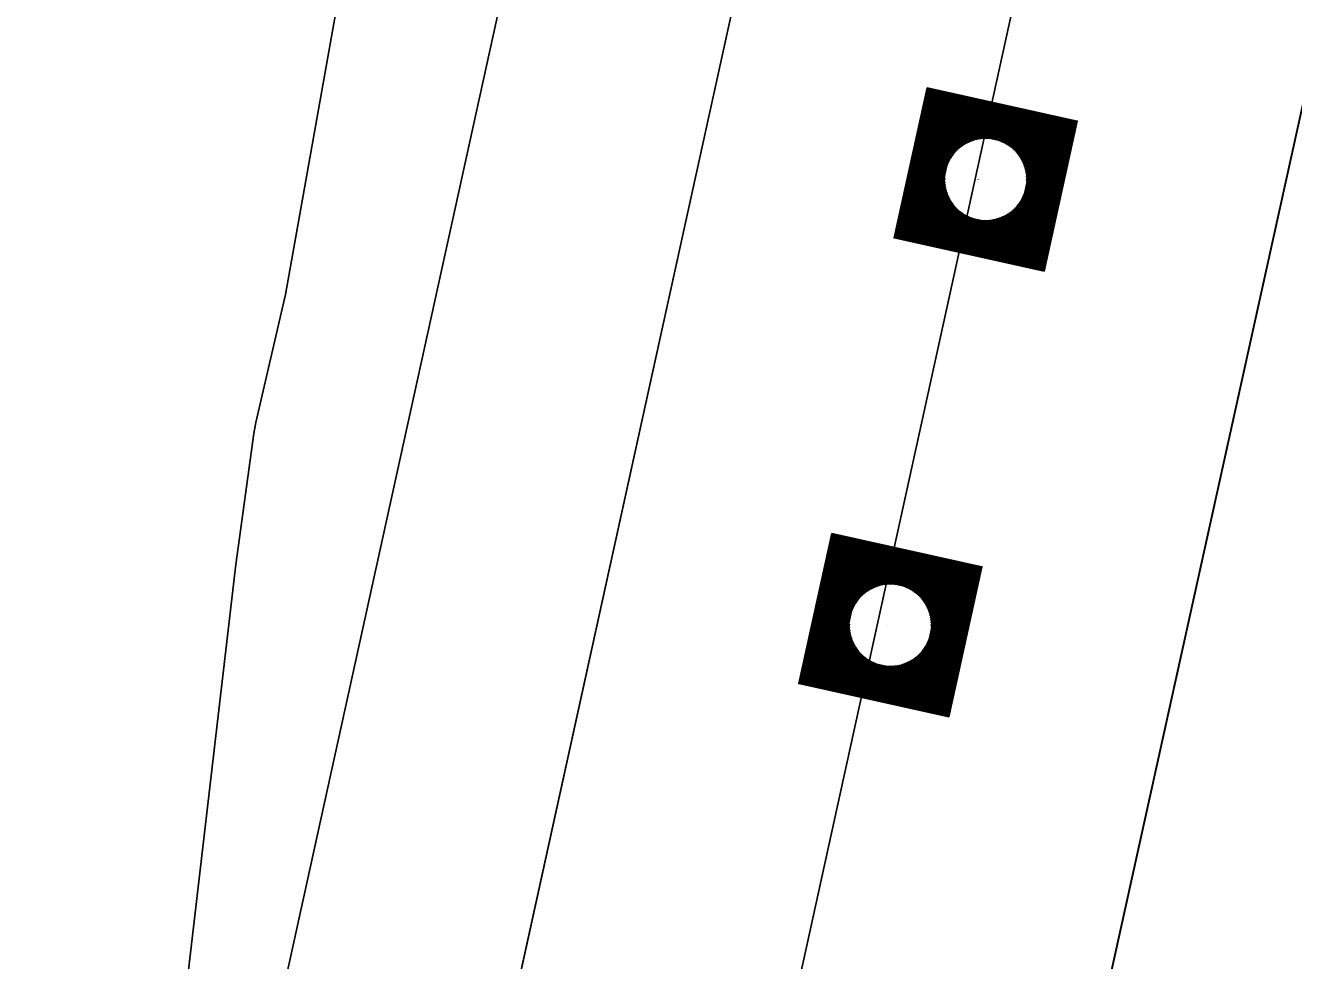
# Model space of a CAD drawing. Extents: x 14104283 to 14120882, y 8635219 to 8671666.
# Drawn here: x 14107773.8 to 14107829.4, y 8639127.5 to 8639168.6 of the extents above; entities that cross this region are included whole.
import ezdxf

# ---------------------------------------------------------------- set-up
doc = ezdxf.new("R2010")
doc.units = 0
for name, color, linetype in [('dsnCellElements', 7, 'Continuous'), ('dsnNonPlotable', 7, 'Continuous'), ('dsnPaintPlaceBrokenLineWhite', 7, 'Continuous'), ('dsnPaintPlaceEdgeLineRightWhite', 7, 'Continuous'), ('dsnShadingPaved', 7, 'Continuous'), ('dsnStdLabel', 7, 'Continuous'), ('dsnStgShadingPrevPav', 7, 'Continuous'), ('Shape', 7, 'Continuous')]:
    doc.layers.add(name, color=color, linetype=linetype)

msp = doc.modelspace()

# ---------------------------------------------------------------- linework, layer by layer
at = {"layer": 'dsnCellElements'}
for centre in [(14107815.912, 8639161.806), (14107811.729, 8639142.248)]:
    msp.add_circle(centre, 1.815, dxfattribs=at)
at = {"layer": 'dsnNonPlotable'}
for p, q in [((14107815.585, 8639161.797), (14107815.584, 8639161.793)), ((14107811.599, 8639142.277), (14107811.599, 8639142.273))]:
    msp.add_line(p, q, dxfattribs=at)
at = {"layer": 'dsnPaintPlaceBrokenLineWhite'}
msp.add_line((14107796.131, 8639073.894), (14107820.195, 8639183.436), dxfattribs=at)
at = {"layer": 'dsnPaintPlaceEdgeLineRightWhite'}
msp.add_line((14107808.475, 8639186.011), (14107781.673, 8639064.009), dxfattribs=at)
at = {"layer": 'dsnShadingPaved'}
for p, q in [((14107784.411, 8639076.469), (14107808.475, 8639186.011)), ((14107820.195, 8639183.436), (14107796.131, 8639073.894))]:
    msp.add_line(p, q, dxfattribs=at)
at = {"layer": 'dsnStdLabel'}
for points in [[(14107818.476, 8639157.789), (14107819.929, 8639164.369), (14107813.349, 8639165.822), (14107811.896, 8639159.242), (14107818.476, 8639157.789)], [(14107818.472, 8639157.79), (14107819.925, 8639164.366), (14107813.352, 8639165.818), (14107811.9, 8639159.245), (14107818.477, 8639157.793)], [(14107818.469, 8639157.791), (14107819.92, 8639164.363), (14107813.355, 8639165.813), (14107811.905, 8639159.248), (14107818.477, 8639157.796)], [(14107818.466, 8639157.948), (14107819.877, 8639164.336), (14107813.382, 8639165.77), (14107811.948, 8639159.276), (14107818.485, 8639157.832)], [(14107818.438, 8639157.991), (14107819.834, 8639164.308), (14107813.41, 8639165.727), (14107811.991, 8639159.303), (14107818.493, 8639157.867)], [(14107818.411, 8639158.034), (14107819.79, 8639164.281), (14107813.438, 8639165.684), (14107812.035, 8639159.331), (14107818.501, 8639157.903)], [(14107818.383, 8639158.077), (14107819.747, 8639164.253), (14107813.465, 8639165.64), (14107812.078, 8639159.358), (14107818.466, 8639157.948)], [(14107818.356, 8639158.121), (14107819.704, 8639164.225), (14107813.493, 8639165.597), (14107812.121, 8639159.386), (14107818.438, 8639157.991)], [(14107818.328, 8639158.164), (14107819.661, 8639164.198), (14107813.521, 8639165.554), (14107812.164, 8639159.414), (14107818.411, 8639158.034)], [(14107818.3, 8639158.207), (14107819.617, 8639164.17), (14107813.548, 8639165.511), (14107812.208, 8639159.441), (14107818.383, 8639158.077)], [(14107818.273, 8639158.25), (14107819.574, 8639164.142), (14107813.576, 8639165.467), (14107812.251, 8639159.469), (14107818.356, 8639158.121)], [(14107818.245, 8639158.294), (14107819.531, 8639164.115), (14107813.603, 8639165.424), (14107812.294, 8639159.497), (14107818.328, 8639158.164)], [(14107818.218, 8639158.337), (14107819.487, 8639164.087), (14107813.631, 8639165.381), (14107812.338, 8639159.524), (14107818.3, 8639158.207)], [(14107818.19, 8639158.38), (14107819.444, 8639164.06), (14107813.659, 8639165.337), (14107812.381, 8639159.552), (14107818.273, 8639158.25)], [(14107818.162, 8639158.424), (14107819.401, 8639164.032), (14107813.686, 8639165.294), (14107812.424, 8639159.579), (14107818.245, 8639158.294)], [(14107818.135, 8639158.467), (14107819.358, 8639164.004), (14107813.714, 8639165.251), (14107812.467, 8639159.607), (14107818.218, 8639158.337)], [(14107818.107, 8639158.51), (14107819.314, 8639163.977), (14107813.741, 8639165.208), (14107812.511, 8639159.635), (14107818.19, 8639158.38)], [(14107818.079, 8639158.553), (14107819.271, 8639163.949), (14107813.769, 8639165.164), (14107812.554, 8639159.662), (14107818.162, 8639158.424)], [(14107818.052, 8639158.597), (14107819.228, 8639163.922), (14107813.797, 8639165.121), (14107812.597, 8639159.69), (14107818.135, 8639158.467)], [(14107818.024, 8639158.64), (14107819.185, 8639163.894), (14107813.824, 8639165.078), (14107812.64, 8639159.717), (14107818.107, 8639158.51)], [(14107817.997, 8639158.683), (14107819.141, 8639163.866), (14107813.852, 8639165.034), (14107812.684, 8639159.745), (14107818.079, 8639158.553)], [(14107817.969, 8639158.727), (14107819.098, 8639163.839), (14107813.88, 8639164.991), (14107812.727, 8639159.773), (14107818.052, 8639158.597)], [(14107817.941, 8639158.77), (14107819.055, 8639163.811), (14107813.907, 8639164.948), (14107812.77, 8639159.8), (14107818.024, 8639158.64)], [(14107817.914, 8639158.813), (14107819.011, 8639163.783), (14107813.935, 8639164.905), (14107812.814, 8639159.828), (14107817.997, 8639158.683)], [(14107817.886, 8639158.856), (14107818.968, 8639163.756), (14107813.962, 8639164.861), (14107812.857, 8639159.856), (14107817.969, 8639158.727)], [(14107817.858, 8639158.9), (14107818.925, 8639163.728), (14107813.99, 8639164.818), (14107812.9, 8639159.883), (14107817.941, 8639158.77)], [(14107817.831, 8639158.943), (14107818.882, 8639163.701), (14107814.018, 8639164.775), (14107812.943, 8639159.911), (14107817.914, 8639158.813)], [(14107817.803, 8639158.986), (14107818.838, 8639163.673), (14107814.045, 8639164.732), (14107812.987, 8639159.938), (14107817.886, 8639158.856)], [(14107817.776, 8639159.029), (14107818.795, 8639163.645), (14107814.073, 8639164.688), (14107813.03, 8639159.966), (14107817.858, 8639158.9)], [(14107817.748, 8639159.073), (14107818.752, 8639163.618), (14107814.1, 8639164.645), (14107813.073, 8639159.994), (14107817.831, 8639158.943)], [(14107817.72, 8639159.116), (14107818.709, 8639163.59), (14107814.128, 8639164.602), (14107813.116, 8639160.021), (14107817.803, 8639158.986)], [(14107817.693, 8639159.159), (14107818.665, 8639163.563), (14107814.156, 8639164.558), (14107813.16, 8639160.049), (14107817.776, 8639159.029)], [(14107817.665, 8639159.203), (14107818.622, 8639163.535), (14107814.183, 8639164.515), (14107813.203, 8639160.077), (14107817.748, 8639159.073)], [(14107817.638, 8639159.246), (14107818.579, 8639163.507), (14107814.211, 8639164.472), (14107813.246, 8639160.104), (14107817.72, 8639159.116)], [(14107817.61, 8639159.289), (14107818.535, 8639163.48), (14107814.239, 8639164.429), (14107813.29, 8639160.132), (14107817.693, 8639159.159)], [(14107817.582, 8639159.332), (14107818.492, 8639163.452), (14107814.266, 8639164.385), (14107813.333, 8639160.159), (14107817.665, 8639159.203)], [(14107817.555, 8639159.376), (14107818.449, 8639163.424), (14107814.294, 8639164.342), (14107813.376, 8639160.187), (14107817.638, 8639159.246)], [(14107817.527, 8639159.419), (14107818.406, 8639163.397), (14107814.321, 8639164.299), (14107813.419, 8639160.215), (14107817.61, 8639159.289)], [(14107817.499, 8639159.462), (14107818.362, 8639163.369), (14107814.349, 8639164.256), (14107813.463, 8639160.242), (14107817.582, 8639159.332)], [(14107817.472, 8639159.505), (14107818.319, 8639163.342), (14107814.377, 8639164.212), (14107813.506, 8639160.27), (14107817.555, 8639159.376)], [(14107817.444, 8639159.549), (14107818.276, 8639163.314), (14107814.404, 8639164.169), (14107813.549, 8639160.297), (14107817.527, 8639159.419)], [(14107817.417, 8639159.592), (14107818.233, 8639163.286), (14107814.432, 8639164.126), (14107813.592, 8639160.325), (14107817.499, 8639159.462)], [(14107817.389, 8639159.635), (14107818.189, 8639163.259), (14107814.459, 8639164.082), (14107813.636, 8639160.353), (14107817.472, 8639159.505)], [(14107817.361, 8639159.679), (14107818.146, 8639163.231), (14107814.487, 8639164.039), (14107813.679, 8639160.38), (14107817.444, 8639159.549)], [(14107817.334, 8639159.722), (14107818.103, 8639163.203), (14107814.515, 8639163.996), (14107813.722, 8639160.408), (14107817.417, 8639159.592)], [(14107817.306, 8639159.765), (14107818.059, 8639163.176), (14107814.542, 8639163.953), (14107813.766, 8639160.436), (14107817.389, 8639159.635)], [(14107815.962, 8639163.602), (14107814.57, 8639163.909), (14107814.262, 8639162.517)], [(14107815.805, 8639163.599), (14107814.598, 8639163.866), (14107814.331, 8639162.658)], [(14107815.687, 8639163.588), (14107814.625, 8639163.823), (14107814.391, 8639162.761)], [(14107815.588, 8639163.573), (14107814.653, 8639163.78), (14107814.446, 8639162.844)], [(14107815.502, 8639163.555), (14107814.68, 8639163.736), (14107814.499, 8639162.915)], [(14107815.424, 8639163.535), (14107814.708, 8639163.693), (14107814.55, 8639162.977)], [(14107815.353, 8639163.513), (14107814.736, 8639163.65), (14107814.599, 8639163.032)], [(14107815.288, 8639163.491), (14107814.763, 8639163.606), (14107814.647, 8639163.082)], [(14107815.227, 8639163.467), (14107814.791, 8639163.563), (14107814.695, 8639163.127)], [(14107815.17, 8639163.442), (14107814.819, 8639163.52), (14107814.741, 8639163.168)], [(14107815.117, 8639163.417), (14107814.846, 8639163.477), (14107814.786, 8639163.206)], [(14107817.709, 8639161.756), (14107818.016, 8639163.148), (14107816.624, 8639163.456)], [(14107815.066, 8639163.391), (14107814.874, 8639163.433), (14107814.831, 8639163.241)], [(14107815.018, 8639163.364), (14107814.901, 8639163.39), (14107814.876, 8639163.273)], [(14107814.973, 8639163.337), (14107814.929, 8639163.347), (14107814.919, 8639163.303)], [(14107817.706, 8639161.913), (14107817.973, 8639163.121), (14107816.765, 8639163.387)], [(14107817.695, 8639162.031), (14107817.93, 8639163.093), (14107816.868, 8639163.327)], [(14107817.68, 8639162.13), (14107817.886, 8639163.065), (14107816.951, 8639163.272)], [(14107817.662, 8639162.217), (14107817.843, 8639163.038), (14107817.022, 8639163.219)], [(14107817.642, 8639162.294), (14107817.8, 8639163.01), (14107817.084, 8639163.168)], [(14107817.62, 8639162.365), (14107817.757, 8639162.983), (14107817.139, 8639163.119)], [(14107817.597, 8639162.43), (14107817.713, 8639162.955), (14107817.188, 8639163.071)], [(14107817.574, 8639162.491), (14107817.67, 8639162.927), (14107817.234, 8639163.024)], [(14107817.549, 8639162.548), (14107817.627, 8639162.9), (14107817.275, 8639162.977)], [(14107817.524, 8639162.601), (14107817.583, 8639162.872), (14107817.313, 8639162.932)], [(14107817.498, 8639162.652), (14107817.54, 8639162.844), (14107817.348, 8639162.887)], [(14107817.471, 8639162.7), (14107817.497, 8639162.817), (14107817.38, 8639162.843)], [(14107817.444, 8639162.746), (14107817.454, 8639162.789), (14107817.41, 8639162.799)], [(14107814.116, 8639161.856), (14107813.809, 8639160.463), (14107815.201, 8639160.156)], [(14107814.119, 8639161.699), (14107813.852, 8639160.491), (14107815.06, 8639160.224)], [(14107814.13, 8639161.58), (14107813.895, 8639160.518), (14107814.957, 8639160.284)], [(14107814.145, 8639161.481), (14107813.939, 8639160.546), (14107814.874, 8639160.339)], [(14107814.163, 8639161.395), (14107813.982, 8639160.574), (14107814.803, 8639160.392)], [(14107814.183, 8639161.317), (14107814.025, 8639160.601), (14107814.741, 8639160.443)], [(14107814.205, 8639161.246), (14107814.068, 8639160.629), (14107814.686, 8639160.492)], [(14107814.228, 8639161.181), (14107814.112, 8639160.656), (14107814.637, 8639160.541)], [(14107814.251, 8639161.121), (14107814.155, 8639160.684), (14107814.591, 8639160.588)], [(14107814.276, 8639161.064), (14107814.198, 8639160.712), (14107814.55, 8639160.634)], [(14107814.301, 8639161.01), (14107814.242, 8639160.739), (14107814.512, 8639160.68)], [(14107814.327, 8639160.96), (14107814.285, 8639160.767), (14107814.477, 8639160.724)], [(14107814.354, 8639160.912), (14107814.328, 8639160.795), (14107814.445, 8639160.769)], [(14107814.381, 8639160.866), (14107814.371, 8639160.822), (14107814.415, 8639160.813)], [(14107817.168, 8639159.981), (14107817.326, 8639160.696)], [(14107817.196, 8639159.938), (14107817.379, 8639160.767)], [(14107817.223, 8639159.895), (14107817.434, 8639160.85)], [(14107817.251, 8639159.852), (14107817.494, 8639160.953)], [(14107817.279, 8639159.808), (14107817.563, 8639161.094)], [(14107816.472, 8639160.098), (14107817.196, 8639159.938)], [(14107816.537, 8639160.121), (14107817.168, 8639159.981)], [(14107816.598, 8639160.145), (14107817.14, 8639160.025)], [(14107816.655, 8639160.169), (14107817.113, 8639160.068)], [(14107816.708, 8639160.195), (14107817.085, 8639160.111)], [(14107816.759, 8639160.221), (14107817.058, 8639160.155)], [(14107816.807, 8639160.247), (14107817.03, 8639160.198)], [(14107816.852, 8639160.274), (14107817.002, 8639160.241)], [(14107817.002, 8639160.241), (14107817.039, 8639160.406)], [(14107817.03, 8639160.198), (14107817.084, 8639160.443)], [(14107817.058, 8639160.155), (14107817.13, 8639160.485)], [(14107817.085, 8639160.111), (14107817.178, 8639160.53)], [(14107817.113, 8639160.068), (14107817.226, 8639160.579)], [(14107817.14, 8639160.025), (14107817.275, 8639160.634)], [(14107815.863, 8639160.01), (14107817.361, 8639159.679)], [(14107816.02, 8639160.012), (14107817.334, 8639159.722)], [(14107816.138, 8639160.023), (14107817.306, 8639159.765)], [(14107816.237, 8639160.038), (14107817.279, 8639159.808)], [(14107816.323, 8639160.056), (14107817.251, 8639159.852)], [(14107816.401, 8639160.077), (14107817.223, 8639159.895)], [(14107814.292, 8639138.232), (14107815.745, 8639144.811), (14107809.165, 8639146.264), (14107807.712, 8639139.685), (14107814.292, 8639138.232)], [(14107814.288, 8639138.232), (14107815.741, 8639144.808), (14107809.168, 8639146.26), (14107807.717, 8639139.687), (14107814.293, 8639138.235)], [(14107814.285, 8639138.233), (14107815.736, 8639144.806), (14107809.171, 8639146.256), (14107807.721, 8639139.69), (14107814.293, 8639138.239)], [(14107814.282, 8639138.39), (14107815.693, 8639144.778), (14107809.199, 8639146.212), (14107807.764, 8639139.718), (14107814.301, 8639138.274)], [(14107814.255, 8639138.433), (14107815.65, 8639144.75), (14107809.226, 8639146.169), (14107807.808, 8639139.745), (14107814.309, 8639138.309)], [(14107814.227, 8639138.476), (14107815.607, 8639144.723), (14107809.254, 8639146.126), (14107807.851, 8639139.773), (14107814.317, 8639138.345)], [(14107814.199, 8639138.52), (14107815.563, 8639144.695), (14107809.281, 8639146.083), (14107807.894, 8639139.801), (14107814.282, 8639138.39)], [(14107814.172, 8639138.563), (14107815.52, 8639144.668), (14107809.309, 8639146.039), (14107807.937, 8639139.828), (14107814.255, 8639138.433)], [(14107814.144, 8639138.606), (14107815.477, 8639144.64), (14107809.337, 8639145.996), (14107807.981, 8639139.856), (14107814.227, 8639138.476)], [(14107814.117, 8639138.649), (14107815.434, 8639144.612), (14107809.364, 8639145.953), (14107808.024, 8639139.884), (14107814.199, 8639138.52)], [(14107814.089, 8639138.693), (14107815.39, 8639144.585), (14107809.392, 8639145.909), (14107808.067, 8639139.911), (14107814.172, 8639138.563)], [(14107814.061, 8639138.736), (14107815.347, 8639144.557), (14107809.42, 8639145.866), (14107808.11, 8639139.939), (14107814.144, 8639138.606)], [(14107814.034, 8639138.779), (14107815.304, 8639144.529), (14107809.447, 8639145.823), (14107808.154, 8639139.966), (14107814.117, 8639138.649)], [(14107814.006, 8639138.823), (14107815.26, 8639144.502), (14107809.475, 8639145.78), (14107808.197, 8639139.994), (14107814.089, 8639138.693)], [(14107813.978, 8639138.866), (14107815.217, 8639144.474), (14107809.502, 8639145.736), (14107808.24, 8639140.022), (14107814.061, 8639138.736)], [(14107813.951, 8639138.909), (14107815.174, 8639144.447), (14107809.53, 8639145.693), (14107808.284, 8639140.049), (14107814.034, 8639138.779)], [(14107813.923, 8639138.952), (14107815.131, 8639144.419), (14107809.558, 8639145.65), (14107808.327, 8639140.077), (14107814.006, 8639138.823)], [(14107813.896, 8639138.996), (14107815.087, 8639144.391), (14107809.585, 8639145.607), (14107808.37, 8639140.104), (14107813.978, 8639138.866)], [(14107813.868, 8639139.039), (14107815.044, 8639144.364), (14107809.613, 8639145.563), (14107808.413, 8639140.132), (14107813.951, 8639138.909)], [(14107813.84, 8639139.082), (14107815.001, 8639144.336), (14107809.64, 8639145.52), (14107808.457, 8639140.16), (14107813.923, 8639138.952)], [(14107813.813, 8639139.125), (14107814.957, 8639144.308), (14107809.668, 8639145.477), (14107808.5, 8639140.187), (14107813.896, 8639138.996)], [(14107813.785, 8639139.169), (14107814.914, 8639144.281), (14107809.696, 8639145.433), (14107808.543, 8639140.215), (14107813.868, 8639139.039)], [(14107813.758, 8639139.212), (14107814.871, 8639144.253), (14107809.723, 8639145.39), (14107808.586, 8639140.243), (14107813.84, 8639139.082)], [(14107813.73, 8639139.255), (14107814.828, 8639144.226), (14107809.751, 8639145.347), (14107808.63, 8639140.27), (14107813.813, 8639139.125)], [(14107813.702, 8639139.299), (14107814.784, 8639144.198), (14107809.779, 8639145.304), (14107808.673, 8639140.298), (14107813.785, 8639139.169)], [(14107813.675, 8639139.342), (14107814.741, 8639144.17), (14107809.806, 8639145.26), (14107808.716, 8639140.325), (14107813.758, 8639139.212)], [(14107813.647, 8639139.385), (14107814.698, 8639144.143), (14107809.834, 8639145.217), (14107808.76, 8639140.353), (14107813.73, 8639139.255)], [(14107813.619, 8639139.428), (14107814.655, 8639144.115), (14107809.861, 8639145.174), (14107808.803, 8639140.381), (14107813.702, 8639139.299)], [(14107813.592, 8639139.472), (14107814.611, 8639144.088), (14107809.889, 8639145.13), (14107808.846, 8639140.408), (14107813.675, 8639139.342)], [(14107813.564, 8639139.515), (14107814.568, 8639144.06), (14107809.917, 8639145.087), (14107808.889, 8639140.436), (14107813.647, 8639139.385)], [(14107813.537, 8639139.558), (14107814.525, 8639144.032), (14107809.944, 8639145.044), (14107808.933, 8639140.463), (14107813.619, 8639139.428)], [(14107813.509, 8639139.601), (14107814.481, 8639144.005), (14107809.972, 8639145.001), (14107808.976, 8639140.491), (14107813.592, 8639139.472)], [(14107813.481, 8639139.645), (14107814.438, 8639143.977), (14107810, 8639144.957), (14107809.019, 8639140.519), (14107813.564, 8639139.515)], [(14107813.454, 8639139.688), (14107814.395, 8639143.949), (14107810.027, 8639144.914), (14107809.062, 8639140.546), (14107813.537, 8639139.558)], [(14107813.426, 8639139.731), (14107814.352, 8639143.922), (14107810.055, 8639144.871), (14107809.106, 8639140.574), (14107813.509, 8639139.601)], [(14107813.399, 8639139.775), (14107814.308, 8639143.894), (14107810.082, 8639144.828), (14107809.149, 8639140.602), (14107813.481, 8639139.645)], [(14107813.371, 8639139.818), (14107814.265, 8639143.867), (14107810.11, 8639144.784), (14107809.192, 8639140.629), (14107813.454, 8639139.688)], [(14107813.343, 8639139.861), (14107814.222, 8639143.839), (14107810.138, 8639144.741), (14107809.236, 8639140.657), (14107813.426, 8639139.731)], [(14107813.316, 8639139.904), (14107814.179, 8639143.811), (14107810.165, 8639144.698), (14107809.279, 8639140.684), (14107813.399, 8639139.775)], [(14107813.288, 8639139.948), (14107814.135, 8639143.784), (14107810.193, 8639144.654), (14107809.322, 8639140.712), (14107813.371, 8639139.818)], [(14107813.26, 8639139.991), (14107814.092, 8639143.756), (14107810.22, 8639144.611), (14107809.365, 8639140.74), (14107813.343, 8639139.861)], [(14107813.233, 8639140.034), (14107814.049, 8639143.729), (14107810.248, 8639144.568), (14107809.409, 8639140.767), (14107813.316, 8639139.904)], [(14107813.205, 8639140.077), (14107814.005, 8639143.701), (14107810.276, 8639144.525), (14107809.452, 8639140.795), (14107813.288, 8639139.948)], [(14107813.178, 8639140.121), (14107813.962, 8639143.673), (14107810.303, 8639144.481), (14107809.495, 8639140.823), (14107813.26, 8639139.991)], [(14107813.15, 8639140.164), (14107813.919, 8639143.646), (14107810.331, 8639144.438), (14107809.538, 8639140.85), (14107813.233, 8639140.034)], [(14107813.122, 8639140.207), (14107813.876, 8639143.618), (14107810.359, 8639144.395), (14107809.582, 8639140.878), (14107813.205, 8639140.077)], [(14107811.778, 8639144.044), (14107810.386, 8639144.352), (14107810.079, 8639142.959)], [(14107811.622, 8639144.042), (14107810.414, 8639144.308), (14107810.147, 8639143.101)], [(14107811.503, 8639144.031), (14107810.441, 8639144.265), (14107810.207, 8639143.203)], [(14107811.404, 8639144.015), (14107810.469, 8639144.222), (14107810.262, 8639143.287)], [(14107811.318, 8639143.997), (14107810.497, 8639144.178), (14107810.315, 8639143.357)], [(14107811.24, 8639143.977), (14107810.524, 8639144.135), (14107810.366, 8639143.419)], [(14107811.169, 8639143.956), (14107810.552, 8639144.092), (14107810.415, 8639143.474)], [(14107811.104, 8639143.933), (14107810.579, 8639144.049), (14107810.464, 8639143.524)], [(14107811.044, 8639143.909), (14107810.607, 8639144.005), (14107810.511, 8639143.569)], [(14107810.987, 8639143.884), (14107810.635, 8639143.962), (14107810.557, 8639143.61)], [(14107810.933, 8639143.859), (14107810.662, 8639143.919), (14107810.603, 8639143.648)], [(14107810.882, 8639143.833), (14107810.69, 8639143.876), (14107810.647, 8639143.683)], [(14107810.834, 8639143.806), (14107810.718, 8639143.832), (14107810.692, 8639143.715)], [(14107810.789, 8639143.779), (14107810.745, 8639143.789), (14107810.736, 8639143.745)], [(14107813.525, 8639142.198), (14107813.832, 8639143.59), (14107812.44, 8639143.898)], [(14107813.522, 8639142.355), (14107813.789, 8639143.563), (14107812.581, 8639143.83)], [(14107813.511, 8639142.473), (14107813.746, 8639143.535), (14107812.684, 8639143.77)], [(14107813.496, 8639142.572), (14107813.703, 8639143.508), (14107812.767, 8639143.714)], [(14107813.478, 8639142.659), (14107813.659, 8639143.48), (14107812.838, 8639143.661)], [(14107813.458, 8639142.736), (14107813.616, 8639143.452), (14107812.9, 8639143.61)], [(14107813.436, 8639142.807), (14107813.573, 8639143.425), (14107812.955, 8639143.561)], [(14107813.414, 8639142.872), (14107813.529, 8639143.397), (14107813.005, 8639143.513)], [(14107813.39, 8639142.933), (14107813.486, 8639143.369), (14107813.05, 8639143.466)], [(14107813.365, 8639142.99), (14107813.443, 8639143.342), (14107813.091, 8639143.42)], [(14107813.34, 8639143.043), (14107813.4, 8639143.314), (14107813.129, 8639143.374)], [(14107813.314, 8639143.094), (14107813.356, 8639143.287), (14107813.164, 8639143.329)], [(14107813.287, 8639143.142), (14107813.313, 8639143.259), (14107813.196, 8639143.285)], [(14107813.26, 8639143.188), (14107813.27, 8639143.231), (14107813.226, 8639143.241)], [(14107809.933, 8639142.298), (14107809.625, 8639140.905), (14107811.017, 8639140.598)], [(14107809.935, 8639142.141), (14107809.668, 8639140.933), (14107810.876, 8639140.666)], [(14107809.946, 8639142.022), (14107809.712, 8639140.961), (14107810.773, 8639140.726)], [(14107809.961, 8639141.923), (14107809.755, 8639140.988), (14107810.69, 8639140.782)], [(14107809.979, 8639141.837), (14107809.798, 8639141.016), (14107810.619, 8639140.834)], [(14107810, 8639141.759), (14107809.841, 8639141.043), (14107810.557, 8639140.885)], [(14107810.021, 8639141.689), (14107809.885, 8639141.071), (14107810.502, 8639140.935)], [(14107810.044, 8639141.623), (14107809.928, 8639141.099), (14107810.453, 8639140.983)], [(14107810.068, 8639141.563), (14107809.971, 8639141.126), (14107810.408, 8639141.03)], [(14107810.092, 8639141.506), (14107810.014, 8639141.154), (14107810.366, 8639141.076)], [(14107810.118, 8639141.452), (14107810.058, 8639141.182), (14107810.329, 8639141.122)], [(14107810.144, 8639141.402), (14107810.101, 8639141.209), (14107810.294, 8639141.167)], [(14107810.17, 8639141.354), (14107810.144, 8639141.237), (14107810.261, 8639141.211)], [(14107810.197, 8639141.308), (14107810.188, 8639141.264), (14107810.231, 8639141.255)], [(14107813.012, 8639140.38), (14107813.195, 8639141.209)], [(14107813.039, 8639140.337), (14107813.25, 8639141.292)], [(14107813.067, 8639140.294), (14107813.31, 8639141.395)], [(14107813.095, 8639140.251), (14107813.379, 8639141.537)], [(14107812.524, 8639140.637), (14107812.901, 8639140.553)], [(14107812.575, 8639140.663), (14107812.874, 8639140.597)], [(14107812.623, 8639140.689), (14107812.846, 8639140.64)], [(14107812.669, 8639140.716), (14107812.819, 8639140.683)], [(14107812.819, 8639140.683), (14107812.855, 8639140.848)], [(14107812.846, 8639140.64), (14107812.9, 8639140.886)], [(14107812.874, 8639140.597), (14107812.947, 8639140.927)], [(14107812.901, 8639140.553), (14107812.994, 8639140.972)], [(14107812.929, 8639140.51), (14107813.042, 8639141.022)], [(14107812.957, 8639140.467), (14107813.091, 8639141.077)], [(14107812.984, 8639140.424), (14107813.142, 8639141.138)], [(14107811.679, 8639140.452), (14107813.178, 8639140.121)], [(14107811.836, 8639140.454), (14107813.15, 8639140.164)], [(14107811.954, 8639140.465), (14107813.122, 8639140.207)], [(14107812.053, 8639140.481), (14107813.095, 8639140.251)], [(14107812.14, 8639140.499), (14107813.067, 8639140.294)], [(14107812.217, 8639140.519), (14107813.039, 8639140.337)], [(14107812.288, 8639140.54), (14107813.012, 8639140.38)], [(14107812.353, 8639140.563), (14107812.984, 8639140.424)], [(14107812.414, 8639140.587), (14107812.957, 8639140.467)], [(14107812.471, 8639140.611), (14107812.929, 8639140.51)]]:
    msp.add_lwpolyline(points, dxfattribs=at)
at = {"layer": 'dsnStgShadingPrevPav'}
for p, q in [((14107806.301, 8639058.599), (14107860.156, 8639302.55)), ((14107808.475, 8639186.011), (14107781.673, 8639064.009))]:
    msp.add_line(p, q, dxfattribs=at)
for points in [[(14107798.707, 8639188.156), (14107776.022, 8639084.89), (14107783.021, 8639144.91), (14107783.808, 8639150.653), (14107783.895, 8639151.142), (14107785.204, 8639156.754), (14107790.772, 8639188.014), (14107791.749, 8639193.681), (14107793.598, 8639204.063), (14107797.889, 8639223.596), (14107806.007, 8639221.812)], [(14107808.475, 8639186.011), (14107781.673, 8639064.009), (14107773.789, 8639065.741), (14107776.022, 8639084.89), (14107798.707, 8639188.156)]]:
    msp.add_lwpolyline(points, dxfattribs=at)
at = {"layer": 'Shape'}
msp.add_line((14107860.168, 8639302.547), (14107806.313, 8639058.596), dxfattribs=at)

doc.saveas('drawing.dxf')
